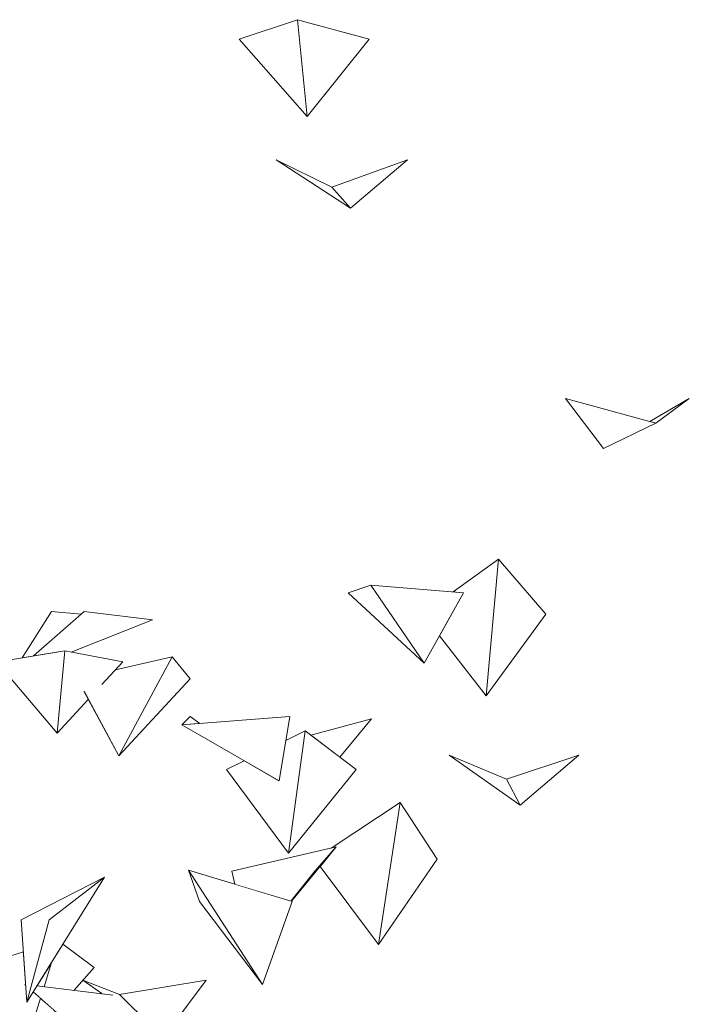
# Model space of a CAD drawing. Extents: x -289599 to -184549, y 66678 to 295474.
# Tile 346 of 656: x -263330 to -263096, y 72351 to 72695. Entities that reach past the tile are written whole.
import ezdxf

# ---------------------------------------------------------------- set-up
doc = ezdxf.new("R2010")
doc.units = 0
doc.header["$MEASUREMENT"] = 0
doc.linetypes.add('Wipeout_Contour', pattern=[1000, 0, -1000])
doc.layers.add('arch drzewa', color=8, linetype='Continuous')
doc.layers.add('arch drzewa_Nr_Pióra__4', color=8, linetype='Continuous', lineweight=9)

msp = doc.modelspace()

# ---------------------------------------------------------------- wipeouts: each hides what was drawn before it
at = {"color": 254, "linetype": 'Wipeout_Contour', "lineweight": 0, "ltscale": 960893.658715}
msp.add_wipeout([(-263229.47, 72660.7), (-263207.75, 72687.7), (-263232.84, 72694.56)], dxfattribs=at).dxf.layer = 'arch drzewa'
at = {"color": 254, "linetype": 'Wipeout_Contour', "lineweight": 0, "ltscale": 960866.135342}
msp.add_wipeout([(-263214.27, 72628.72), (-263240.24, 72645.62), (-263220.86, 72636.11)], dxfattribs=at).dxf.layer = 'arch drzewa'
at = {"color": 254, "linetype": 'Wipeout_Contour', "lineweight": 0, "ltscale": 960454.782812}
msp.add_wipeout([(-263095.92, 72562.28), (-263109.73, 72554.19), (-263107.64, 72553.61)], dxfattribs=at).dxf.layer = 'arch drzewa'
at = {"color": 254, "linetype": 'Wipeout_Contour', "lineweight": 0, "ltscale": 960557.420279}
msp.add_wipeout([(-263166.92, 72458.37), (-263146.02, 72486.86), (-263162.6, 72506.15)], dxfattribs=at).dxf.layer = 'arch drzewa'
at = {"color": 254, "linetype": 'Wipeout_Contour', "lineweight": 0, "ltscale": 960652.415182}
msp.add_wipeout([(-263188.58, 72469.8), (-263174.85, 72494.34), (-263207.24, 72497.04)], dxfattribs=at).dxf.layer = 'arch drzewa'
at = {"color": 254, "linetype": 'Wipeout_Contour', "lineweight": 0, "ltscale": 1921941.803752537}
msp.add_wipeout([(-263316.79, 72445.29), (-263305.92, 72457.12), (-263307.42, 72459.9), (-263301.1, 72462.36), (-263293.9, 72470.19), (-263314.16, 72474.06)], dxfattribs=at).dxf.layer = 'arch drzewa'
at = {"color": 254, "linetype": 'Wipeout_Contour', "lineweight": 0, "ltscale": 960711.575074}
msp.add_wipeout([(-263235.91, 72403.35), (-263212.29, 72432.66), (-263230.11, 72446.09)], dxfattribs=at).dxf.layer = 'arch drzewa'
at = {"color": 254, "linetype": 'Wipeout_Contour', "lineweight": 0, "ltscale": 960535.387003}
msp.add_wipeout([(-263155.03, 72420.2), (-263179.8, 72437.62), (-263159.75, 72429.23)], dxfattribs=at).dxf.layer = 'arch drzewa'
at = {"color": 254, "linetype": 'Wipeout_Contour', "lineweight": 0, "ltscale": 960955.82825}
msp.add_wipeout([(-263328.13, 72357.56), (-263327.83, 72357.29), (-263327.84, 72357.53)], dxfattribs=at).dxf.layer = 'arch drzewa'
at = {"color": 254, "linetype": 'Wipeout_Contour', "lineweight": 0, "ltscale": 1281080.335729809}
msp.add_wipeout([(-263295.02, 72353.96), (-263283.16, 72342.38), (-263277.61, 72341.92), (-263264.73, 72359.01)], dxfattribs=at).dxf.layer = 'arch drzewa'

# ---------------------------------------------------------------- next in the draw order: wipeouts: each hides what was drawn before it
at = {"color": 254, "linetype": 'Wipeout_Contour', "lineweight": 0, "ltscale": 960938.310279}
msp.add_wipeout([(-263229.47, 72660.7), (-263232.84, 72694.56), (-263253.15, 72687.7)], dxfattribs=at).dxf.layer = 'arch drzewa'
at = {"color": 254, "linetype": 'Wipeout_Contour', "lineweight": 0, "ltscale": 960821.296797}
msp.add_wipeout([(-263214.27, 72628.72), (-263220.86, 72636.11), (-263194.43, 72645.62)], dxfattribs=at).dxf.layer = 'arch drzewa'
at = {"color": 254, "linetype": 'Wipeout_Contour', "lineweight": 0, "ltscale": 960510.248401}
msp.add_wipeout([(-263107.64, 72553.61), (-263139.13, 72562.28), (-263125.87, 72544.73)], dxfattribs=at).dxf.layer = 'arch drzewa'
at = {"color": 254, "linetype": 'Wipeout_Contour', "lineweight": 0, "ltscale": 1601004.112513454}
msp.add_wipeout([(-263183.25, 72479.32), (-263166.92, 72458.37), (-263162.6, 72506.15), (-263178.42, 72494.64), (-263174.85, 72494.34)], dxfattribs=at).dxf.layer = 'arch drzewa'
at = {"color": 254, "linetype": 'Wipeout_Contour', "lineweight": 0, "ltscale": 960691.185834}
msp.add_wipeout([(-263188.58, 72469.8), (-263207.24, 72497.04), (-263215.16, 72494.34)], dxfattribs=at).dxf.layer = 'arch drzewa'
at = {"color": 254, "linetype": 'Wipeout_Contour', "lineweight": 0, "ltscale": 961020.443146}
msp.add_wipeout([(-263314.16, 72474.06), (-263337.95, 72470.19), (-263316.79, 72445.29)], dxfattribs=at).dxf.layer = 'arch drzewa'
at = {"color": 254, "linetype": 'Wipeout_Contour', "lineweight": 0, "ltscale": 960699.705232}
msp.add_wipeout([(-263228.13, 72444.6), (-263217.98, 72436.94), (-263206.93, 72450.32)], dxfattribs=at).dxf.layer = 'arch drzewa'
at = {"color": 254, "linetype": 'Wipeout_Contour', "lineweight": 0, "ltscale": 1921522.010092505}
msp.add_wipeout([(-263257.63, 72432.66), (-263235.91, 72403.35), (-263230.11, 72446.09), (-263236.91, 72442.77), (-263239.2, 72428.69), (-263251.41, 72435.7)], dxfattribs=at).dxf.layer = 'arch drzewa'
at = {"color": 254, "linetype": 'Wipeout_Contour', "lineweight": 0, "ltscale": 960490.997792}
msp.add_wipeout([(-263155.03, 72420.2), (-263159.75, 72429.23), (-263134.58, 72437.62)], dxfattribs=at).dxf.layer = 'arch drzewa'
at = {"color": 254, "linetype": 'Wipeout_Contour', "lineweight": 0, "ltscale": 1601090.598608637}
msp.add_wipeout([(-263219.32, 72405.55), (-263224.93, 72398.73), (-263204.53, 72371.5), (-263196.93, 72421.1), (-263221.08, 72405.14)], dxfattribs=at).dxf.layer = 'arch drzewa'
at = {"color": 254, "linetype": 'Wipeout_Contour', "lineweight": 0, "ltscale": 960747.044534}
msp.add_wipeout([(-263245.1, 72357.54), (-263234.66, 72386.48), (-263270.95, 72397.4)], dxfattribs=at).dxf.layer = 'arch drzewa'
at = {"color": 254, "linetype": 'Wipeout_Contour', "lineweight": 0, "ltscale": 3523106.502629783}
msp.add_wipeout([(-263307.78, 72359.01), (-263301.18, 72354.31), (-263297.35, 72353.85), (-263291.81, 72349.84), (-263292, 72347.77), (-263289.47, 72345.97), (-263288.9, 72346.1), (-263289.2, 72345.78), (-263284.59, 72342.5), (-263283.16, 72342.38), (-263295.02, 72353.96)], dxfattribs=at).dxf.layer = 'arch drzewa'

# ---------------------------------------------------------------- next in the draw order: linework, layer by layer
at = {"layer": 'arch drzewa_Nr_Pióra__4', "linetype": 'Continuous'}
for p, q in [((-263253.15, 72687.7), (-263232.84, 72694.56)), ((-263207.75, 72687.7), (-263232.84, 72694.56)), ((-263232.84, 72694.56), (-263229.47, 72660.7)), ((-263229.47, 72660.7), (-263253.15, 72687.7)), ((-263229.47, 72660.7), (-263207.75, 72687.7)), ((-263214.27, 72628.72), (-263240.24, 72645.62)), ((-263240.24, 72645.62), (-263220.86, 72636.11)), ((-263194.43, 72645.62), (-263220.86, 72636.11)), ((-263214.27, 72628.72), (-263194.43, 72645.62)), ((-263220.86, 72636.11), (-263214.27, 72628.72)), ((-263125.87, 72544.73), (-263139.13, 72562.28)), ((-263139.13, 72562.28), (-263107.64, 72553.61)), ((-263109.73, 72554.19), (-263095.92, 72562.28)), ((-263095.92, 72562.28), (-263107.64, 72553.61)), ((-263107.64, 72553.61), (-263125.87, 72544.73)), ((-263178.42, 72494.64), (-263162.6, 72506.15)), ((-263162.6, 72506.15), (-263166.92, 72458.37)), ((-263146.02, 72486.86), (-263162.6, 72506.15)), ((-263215.16, 72494.34), (-263207.24, 72497.04)), ((-263174.85, 72494.34), (-263207.24, 72497.04)), ((-263207.24, 72497.04), (-263188.58, 72469.8)), ((-263188.58, 72469.8), (-263215.16, 72494.34)), ((-263188.58, 72469.8), (-263174.85, 72494.34)), ((-263166.92, 72458.37), (-263146.02, 72486.86)), ((-263166.92, 72458.37), (-263183.25, 72479.32)), ((-263228.13, 72444.6), (-263206.93, 72450.32)), ((-263206.93, 72450.32), (-263217.98, 72436.94)), ((-263212.29, 72432.66), (-263230.11, 72446.09)), ((-263155.03, 72420.2), (-263179.8, 72437.62)), ((-263179.8, 72437.62), (-263159.75, 72429.23)), ((-263134.58, 72437.62), (-263159.75, 72429.23)), ((-263155.03, 72420.2), (-263134.58, 72437.62)), ((-263159.75, 72429.23), (-263155.03, 72420.2))]:
    msp.add_line(p, q, dxfattribs=at)

# ---------------------------------------------------------------- next in the draw order: wipeouts: each hides what was drawn before it
at = {"color": 254, "linetype": 'Wipeout_Contour', "lineweight": 0, "ltscale": 1281365.773168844}
msp.add_wipeout([(-263329.01, 72471.64), (-263325.02, 72472.29), (-263308.37, 72486.94), (-263318.78, 72487.8)], dxfattribs=at).dxf.layer = 'arch drzewa'
at = {"color": 254, "linetype": 'Wipeout_Contour', "lineweight": 0, "ltscale": 960599.73096}
msp.add_wipeout([(-263204.53, 72371.5), (-263196.93, 72421.1), (-263183.99, 72401.31)], dxfattribs=at).dxf.layer = 'arch drzewa'
at = {"color": 254, "linetype": 'Wipeout_Contour', "lineweight": 0, "ltscale": 960777.901859}
msp.add_wipeout([(-263245.1, 72357.54), (-263270.95, 72397.4), (-263267.09, 72386.48)], dxfattribs=at).dxf.layer = 'arch drzewa'
at = {"color": 254, "linetype": 'Wipeout_Contour', "lineweight": 0, "ltscale": 1921776.98665091}
msp.add_wipeout([(-263323.87, 72357.05), (-263325.17, 72354.95), (-263309.69, 72341.3), (-263292.23, 72345.33), (-263291.81, 72349.84), (-263297.35, 72353.85)], dxfattribs=at).dxf.layer = 'arch drzewa'

# ---------------------------------------------------------------- next in the draw order: linework, layer by layer
at = {"layer": 'arch drzewa_Nr_Pióra__4', "linetype": 'Continuous'}
for p, q in [((-263316.79, 72445.29), (-263337.95, 72470.19)), ((-263196.93, 72421.1), (-263204.53, 72371.5)), ((-263183.99, 72401.31), (-263196.93, 72421.1)), ((-263204.53, 72371.5), (-263183.99, 72401.31)), ((-263267.09, 72386.48), (-263270.95, 72397.4)), ((-263264.73, 72359.01), (-263295.02, 72353.96)), ((-263277.61, 72341.92), (-263264.73, 72359.01)), ((-263295.02, 72353.96), (-263283.16, 72342.38))]:
    msp.add_line(p, q, dxfattribs=at)

# ---------------------------------------------------------------- next in the draw order: wipeouts: each hides what was drawn before it
at = {"color": 254, "linetype": 'Wipeout_Contour', "lineweight": 0, "ltscale": 1601647.948698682}
msp.add_wipeout([(-263307.39, 72487.8), (-263325.02, 72472.29), (-263314.16, 72474.06), (-263311.87, 72473.62), (-263283.52, 72484.89)], dxfattribs=at).dxf.layer = 'arch drzewa'
at = {"color": 254, "linetype": 'Wipeout_Contour', "lineweight": 0, "ltscale": 1601205.962778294}
msp.add_wipeout([(-263255.8, 72397.07), (-263254.71, 72392.52), (-263235.15, 72386.63), (-263226.71, 72397.07), (-263219.32, 72405.55)], dxfattribs=at).dxf.layer = 'arch drzewa'
at = {"color": 254, "linetype": 'Wipeout_Contour', "lineweight": 0, "ltscale": 3203189.760528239}
msp.add_wipeout([(-263345.93, 72363.5), (-263330.53, 72340.6), (-263325.29, 72344), (-263322.62, 72352.71), (-263325.17, 72354.95), (-263327.43, 72351.33), (-263327.83, 72357.29), (-263328.13, 72357.56), (-263327.84, 72357.53), (-263328.61, 72368.96)], dxfattribs=at).dxf.layer = 'arch drzewa'

# ---------------------------------------------------------------- next in the draw order: linework, layer by layer
at = {"layer": 'arch drzewa_Nr_Pióra__4', "linetype": 'Continuous'}
for p, q in [((-263329.01, 72471.64), (-263318.78, 72487.8)), ((-263318.78, 72487.8), (-263308.37, 72486.94)), ((-263307.39, 72487.8), (-263283.52, 72484.89)), ((-263337.95, 72470.19), (-263314.16, 72474.06)), ((-263314.16, 72474.06), (-263316.79, 72445.29)), ((-263270.95, 72397.4), (-263245.1, 72357.54)), ((-263254.71, 72392.52), (-263255.8, 72397.07)), ((-263245.1, 72357.54), (-263267.09, 72386.48))]:
    msp.add_line(p, q, dxfattribs=at)

# ---------------------------------------------------------------- next in the draw order: wipeouts: each hides what was drawn before it
at = {"color": 254, "linetype": 'Wipeout_Contour', "lineweight": 0, "ltscale": 1601561.746719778}
msp.add_wipeout([(-263307.42, 72459.9), (-263295.26, 72437.34), (-263276.58, 72471.97), (-263296.45, 72467.41), (-263301.1, 72462.36)], dxfattribs=at).dxf.layer = 'arch drzewa'
at = {"color": 254, "linetype": 'Wipeout_Contour', "lineweight": 0, "ltscale": 1280926.463222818}
msp.add_wipeout([(-263235.15, 72386.63), (-263234.94, 72386.57), (-263219.32, 72405.55), (-263226.71, 72397.07)], dxfattribs=at).dxf.layer = 'arch drzewa'
at = {"color": 254, "linetype": 'Wipeout_Contour', "lineweight": 0, "ltscale": 960937.700562}
msp.add_wipeout([(-263318.81, 72365.18), (-263323.87, 72357.05), (-263321.39, 72356.75)], dxfattribs=at).dxf.layer = 'arch drzewa'
at = {"color": 254, "linetype": 'Wipeout_Contour', "lineweight": 0, "ltscale": 960931.184504}
msp.add_wipeout([(-263325.29, 72344), (-263318.06, 72348.68), (-263322.62, 72352.71)], dxfattribs=at).dxf.layer = 'arch drzewa'

# ---------------------------------------------------------------- next in the draw order: linework, layer by layer
at = {"layer": 'arch drzewa_Nr_Pióra__4', "linetype": 'Continuous'}
for p, q in [((-263325.02, 72472.29), (-263307.39, 72487.8)), ((-263316.79, 72445.29), (-263305.92, 72457.12)), ((-263221.08, 72405.14), (-263196.93, 72421.1)), ((-263255.8, 72397.07), (-263219.32, 72405.55)), ((-263219.32, 72405.55), (-263234.94, 72386.57)), ((-263226.71, 72397.07), (-263219.32, 72405.55)), ((-263204.53, 72371.5), (-263224.93, 72398.73)), ((-263234.66, 72386.48), (-263270.95, 72397.4)), ((-263235.15, 72386.63), (-263226.71, 72397.07)), ((-263245.1, 72357.54), (-263234.66, 72386.48))]:
    msp.add_line(p, q, dxfattribs=at)

# ---------------------------------------------------------------- next in the draw order: wipeouts: each hides what was drawn before it
at = {"color": 254, "linetype": 'Wipeout_Contour', "lineweight": 0, "ltscale": 960893.664077}
msp.add_wipeout([(-263295.26, 72437.34), (-263276.58, 72471.97), (-263270.38, 72464.34)], dxfattribs=at).dxf.layer = 'arch drzewa'
at = {"color": 254, "linetype": 'Wipeout_Contour', "lineweight": 0, "ltscale": 1601530.334119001}
msp.add_wipeout([(-263321.39, 72356.75), (-263310.89, 72355.48), (-263303.89, 72363.5), (-263314.83, 72371.58), (-263318.81, 72365.18)], dxfattribs=at).dxf.layer = 'arch drzewa'

# ---------------------------------------------------------------- next in the draw order: linework, layer by layer
at = {"layer": 'arch drzewa_Nr_Pióra__4', "linetype": 'Continuous'}
for p, q in [((-263283.52, 72484.89), (-263311.87, 72473.62)), ((-263293.9, 72470.19), (-263314.16, 72474.06)), ((-263296.45, 72467.41), (-263276.58, 72471.97)), ((-263276.58, 72471.97), (-263295.26, 72437.34)), ((-263270.38, 72464.34), (-263276.58, 72471.97)), ((-263301.18, 72462.27), (-263293.9, 72470.19)), ((-263295.26, 72437.34), (-263307.45, 72459.95))]:
    msp.add_line(p, q, dxfattribs=at)

# ---------------------------------------------------------------- next in the draw order: wipeouts: each hides what was drawn before it
at = {"color": 254, "linetype": 'Wipeout_Contour', "lineweight": 0, "ltscale": 960791.181211}
msp.add_wipeout([(-263239.2, 72428.69), (-263235.55, 72451.11), (-263273.23, 72448.24)], dxfattribs=at).dxf.layer = 'arch drzewa'
at = {"color": 254, "linetype": 'Wipeout_Contour', "lineweight": 0, "ltscale": 1281258.396253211}
msp.add_wipeout([(-263300.24, 72395.01), (-263329.37, 72380.13), (-263327.43, 72351.33), (-263319.62, 72380.13)], dxfattribs=at).dxf.layer = 'arch drzewa'

# ---------------------------------------------------------------- next in the draw order: linework, layer by layer
at = {"layer": 'arch drzewa_Nr_Pióra__4', "linetype": 'Continuous'}
for p, q in [((-263239.2, 72428.69), (-263235.55, 72451.11)), ((-263236.91, 72442.77), (-263230.11, 72446.09)), ((-263230.11, 72446.09), (-263235.91, 72403.35)), ((-263257.63, 72432.66), (-263251.41, 72435.7)), ((-263235.91, 72403.35), (-263257.63, 72432.66)), ((-263235.91, 72403.35), (-263212.29, 72432.66))]:
    msp.add_line(p, q, dxfattribs=at)

# ---------------------------------------------------------------- next in the draw order: wipeouts: each hides what was drawn before it
at = {"color": 254, "linetype": 'Wipeout_Contour', "lineweight": 0, "ltscale": 960856.135994}
msp.add_wipeout([(-263270.3, 72451.11), (-263273.23, 72448.24), (-263266.98, 72448.71)], dxfattribs=at).dxf.layer = 'arch drzewa'
at = {"color": 254, "linetype": 'Wipeout_Contour', "lineweight": 0, "ltscale": 960933.259028}
msp.add_wipeout([(-263327.43, 72351.33), (-263300.24, 72395.01), (-263319.62, 72380.13)], dxfattribs=at).dxf.layer = 'arch drzewa'

# ---------------------------------------------------------------- next in the draw order: linework, layer by layer
at = {"layer": 'arch drzewa_Nr_Pióra__4', "linetype": 'Continuous'}
for p, q in [((-263295.26, 72437.34), (-263270.38, 72464.34)), ((-263235.55, 72451.11), (-263273.23, 72448.24)), ((-263270.3, 72451.11), (-263273.23, 72448.24)), ((-263266.98, 72448.71), (-263270.3, 72451.11)), ((-263273.23, 72448.24), (-263239.2, 72428.69)), ((-263329.37, 72380.13), (-263300.24, 72395.01)), ((-263300.24, 72395.01), (-263327.43, 72351.33)), ((-263319.62, 72380.13), (-263300.24, 72395.01)), ((-263327.43, 72351.33), (-263329.37, 72380.13)), ((-263327.43, 72351.33), (-263319.62, 72380.13)), ((-263303.89, 72363.5), (-263314.83, 72371.58)), ((-263345.93, 72363.5), (-263328.61, 72368.96)), ((-263318.81, 72365.18), (-263321.39, 72356.75)), ((-263310.89, 72355.48), (-263303.89, 72363.5)), ((-263327.84, 72357.53), (-263328.13, 72357.56)), ((-263328.13, 72357.56), (-263327.83, 72357.29)), ((-263301.18, 72354.31), (-263307.78, 72359.01)), ((-263307.78, 72359.01), (-263295.02, 72353.96)), ((-263325.17, 72354.95), (-263309.69, 72341.3)), ((-263297.33, 72353.84), (-263323.87, 72357.05)), ((-263322.62, 72352.71), (-263325.29, 72344))]:
    msp.add_line(p, q, dxfattribs=at)

doc.saveas('drawing.dxf')
